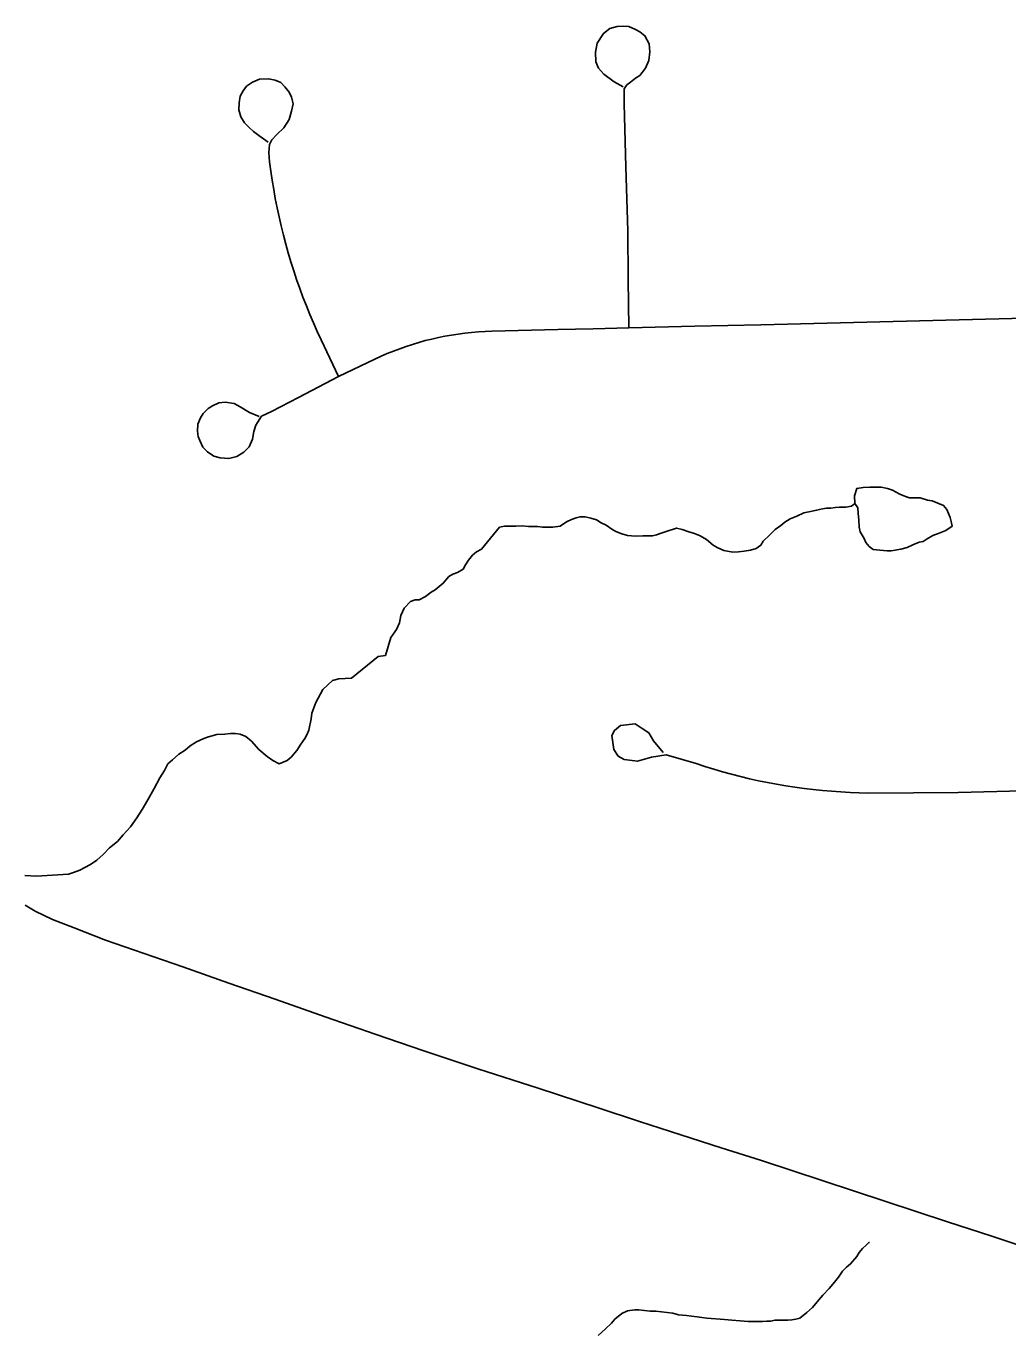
# Model space of a CAD drawing. Extents: x 103424 to 290657, y 38711 to 110967.
# Drawn here: x 214249.026 to 214249.2567, y 40211.401 to 40211.7072 of the extents above; entities that cross this region are included whole.
import ezdxf

# ---------------------------------------------------------------- set-up
doc = ezdxf.new("R2010")
doc.units = 0
for name, color, linetype in [('GM_X_County_Road', 7, 'Continuous'), ('GM_X_Minor_Lake', 7, 'Continuous'), ('GM_X_Minor_River', 7, 'Continuous'), ('GM_X_Township_Road', 7, 'Continuous')]:
    doc.layers.add(name, color=color, linetype=linetype)

msp = doc.modelspace()

# ---------------------------------------------------------------- linework, layer by layer
at = {"layer": 'GM_X_County_Road'}
msp.add_lwpolyline([(214249.02574, 40211.50076), (214249.02815, 40211.49933), (214249.03218, 40211.49737), (214249.03732, 40211.49542), (214249.04466, 40211.49255), (214249.05373, 40211.4894), (214249.06281, 40211.48626), (214249.07367, 40211.48246), (214249.08452, 40211.47865), (214249.09627, 40211.47454), (214249.10802, 40211.47043), (214249.11945, 40211.46651), (214249.13218, 40211.46232), (214249.14631, 40211.45775), (214249.16043, 40211.45318), (214249.17016, 40211.44999), (214249.17989, 40211.4468), (214249.18934, 40211.44378), (214249.19878, 40211.44076), (214249.21328, 40211.43601), (214249.22778, 40211.43127), (214249.24253, 40211.42641), (214249.25291, 40211.42299), (214249.26329, 40211.41957)], dxfattribs=at)
at = {"layer": 'GM_X_Minor_Lake'}
for points in [[(214249.2436, 40211.58975), (214249.24339, 40211.59088), (214249.24318, 40211.59183), (214249.24278, 40211.59277), (214249.24239, 40211.59371), (214249.24161, 40211.59465), (214249.24027, 40211.5952), (214249.23893, 40211.59575), (214249.23779, 40211.59591), (214249.23607, 40211.59645), (214249.23474, 40211.59643), (214249.2336, 40211.59641), (214249.23265, 40211.59677), (214249.23131, 40211.59732), (214249.22958, 40211.59824), (214249.22844, 40211.5986), (214249.22691, 40211.59895), (214249.22558, 40211.59893), (214249.22425, 40211.5989), (214249.22273, 40211.59888), (214249.22122, 40211.59866), (214249.22068, 40211.59694), (214249.22074, 40211.59509)], [(214249.22074, 40211.59509), (214249.22068, 40211.59694), (214249.22122, 40211.59866), (214249.22273, 40211.59888), (214249.22425, 40211.5989), (214249.22558, 40211.59893), (214249.22691, 40211.59895), (214249.22844, 40211.5986), (214249.22958, 40211.59824), (214249.23131, 40211.59732), (214249.23265, 40211.59677), (214249.2336, 40211.59641), (214249.23474, 40211.59643), (214249.23607, 40211.59645), (214249.23779, 40211.59591), (214249.23893, 40211.59575), (214249.24027, 40211.5952), (214249.24161, 40211.59465), (214249.24239, 40211.59371), (214249.24278, 40211.59277), (214249.24318, 40211.59183), (214249.24339, 40211.59088), (214249.2436, 40211.58975), (214249.2421, 40211.58877), (214249.24059, 40211.58817), (214249.23908, 40211.58757), (214249.23776, 40211.58679), (214249.23682, 40211.5862), (214249.23588, 40211.58599), (214249.23437, 40211.5854), (214249.23305, 40211.5848), (214249.23154, 40211.58439), (214249.22927, 40211.58397), (214249.22832, 40211.58396), (214249.22661, 40211.58412), (214249.22509, 40211.58428), (214249.22412, 40211.58502), (214249.22335, 40211.58596), (214249.22295, 40211.5869), (214249.22197, 40211.58841), (214249.22176, 40211.58954), (214249.22173, 40211.59125), (214249.22151, 40211.59277), (214249.22149, 40211.5941), (214249.22074, 40211.59509)], [(214249.22074, 40211.59509), (214249.22149, 40211.5941), (214249.22151, 40211.59277), (214249.22173, 40211.59125), (214249.22176, 40211.58954), (214249.22197, 40211.58841), (214249.22295, 40211.5869), (214249.22335, 40211.58596), (214249.22412, 40211.58502), (214249.22509, 40211.58428), (214249.22661, 40211.58412), (214249.22832, 40211.58396), (214249.22927, 40211.58397), (214249.23154, 40211.58439), (214249.23305, 40211.5848), (214249.23437, 40211.5854), (214249.23588, 40211.58599), (214249.23682, 40211.5862), (214249.23776, 40211.58679), (214249.23908, 40211.58757), (214249.24059, 40211.58817), (214249.2421, 40211.58877), (214249.2436, 40211.58975)]]:
    msp.add_lwpolyline(points, dxfattribs=at)
at = {"layer": 'GM_X_Minor_River'}
for points in [[(214249.10248, 40211.55407), (214249.10875, 40211.55919), (214249.11045, 40211.55941), (214249.11171, 40211.56361), (214249.113, 40211.56554), (214249.11373, 40211.56707), (214249.11408, 40211.56879), (214249.11481, 40211.57051), (214249.1163, 40211.57206), (214249.11743, 40211.57246), (214249.11838, 40211.57248), (214249.11989, 40211.57326), (214249.1212, 40211.57424), (214249.12214, 40211.57483), (214249.12307, 40211.5756), (214249.12401, 40211.57638), (214249.12531, 40211.57792), (214249.12625, 40211.57851), (214249.12738, 40211.57891), (214249.1287, 40211.5797), (214249.12925, 40211.58066), (214249.12999, 40211.58181), (214249.13092, 40211.58297), (214249.13185, 40211.58375), (214249.13298, 40211.58434), (214249.13726, 40211.58955), (214249.13839, 40211.58976), (214249.13934, 40211.58977), (214249.14105, 40211.5898), (214249.14257, 40211.58983), (214249.14409, 40211.58967), (214249.14504, 40211.58969), (214249.14618, 40211.58971), (214249.14732, 40211.58954), (214249.14846, 40211.58956), (214249.14979, 40211.58958), (214249.15149, 40211.5898), (214249.153, 40211.59078), (214249.15413, 40211.59137), (214249.15526, 40211.59177), (214249.1562, 40211.59198), (214249.15734, 40211.592), (214249.15868, 40211.59164), (214249.16001, 40211.59129), (214249.16117, 40211.59055), (214249.16232, 40211.59), (214249.16366, 40211.58907), (214249.16462, 40211.58852), (214249.16596, 40211.58797), (214249.16729, 40211.58761), (214249.1692, 40211.58746), (214249.17091, 40211.58749), (214249.17205, 40211.58751), (214249.17319, 40211.58753), (214249.17413, 40211.58774), (214249.17526, 40211.58814), (214249.17639, 40211.58854), (214249.17885, 40211.58934), (214249.18018, 40211.58899), (214249.18171, 40211.58844), (214249.18305, 40211.58809), (214249.18439, 40211.58754), (214249.18592, 40211.58662), (214249.18747, 40211.58532), (214249.18843, 40211.58476), (214249.18996, 40211.58403), (214249.19205, 40211.58369), (214249.19338, 40211.58371), (214249.19471, 40211.58392), (214249.19622, 40211.58414), (214249.19754, 40211.58455), (214249.19867, 40211.58533), (214249.19922, 40211.58629), (214249.20072, 40211.58764), (214249.20202, 40211.589), (214249.20333, 40211.58997), (214249.20427, 40211.59075), (214249.20558, 40211.59153), (214249.20709, 40211.59213), (214249.20879, 40211.59292), (214249.20992, 40211.59313), (214249.21182, 40211.59355), (214249.21276, 40211.59375), (214249.21409, 40211.59397), (214249.21504, 40211.59398), (214249.21617, 40211.59419), (214249.21712, 40211.59421), (214249.21864, 40211.59424), (214249.21997, 40211.59445), (214249.22075, 40211.59508), (214249.21997, 40211.59445)], [(214249.02573, 40211.50773), (214249.0284, 40211.50757), (214249.03599, 40211.50802), (214249.03713, 40211.50841), (214249.03864, 40211.509), (214249.03978, 40211.50958), (214249.0411, 40211.51035), (214249.04261, 40211.51132), (214249.04411, 40211.51266), (214249.04561, 40211.5142), (214249.0475, 40211.51574), (214249.04881, 40211.51727), (214249.0505, 40211.51919), (214249.052, 40211.5213), (214249.0533, 40211.52321), (214249.05461, 40211.52551), (214249.0561, 40211.52818), (214249.0574, 40211.53067), (214249.05852, 40211.53239), (214249.05926, 40211.53392), (214249.06039, 40211.53488), (214249.0619, 40211.53622), (214249.06341, 40211.53719), (214249.06453, 40211.53815), (214249.06604, 40211.53912), (214249.06775, 40211.53989), (214249.06888, 40211.54029), (214249.07078, 40211.54087), (214249.07268, 40211.54089), (214249.07401, 40211.5411), (214249.07515, 40211.54111), (214249.07629, 40211.54093), (214249.07763, 40211.54037), (214249.07897, 40211.53925), (214249.0807, 40211.53736), (214249.08262, 40211.53567), (214249.08396, 40211.53473), (214249.08549, 40211.53399), (214249.08644, 40211.53438), (214249.08738, 40211.53477), (214249.08832, 40211.53554), (214249.08964, 40211.53707), (214249.09057, 40211.5386), (214249.09151, 40211.53994), (214249.09206, 40211.5409), (214249.09243, 40211.54185), (214249.09297, 40211.54452), (214249.09315, 40211.54585), (214249.09407, 40211.54833), (214249.09574, 40211.55139), (214249.098, 40211.5535), (214249.09952, 40211.5539), (214249.10248, 40211.55407)], [(214249.16041, 40211.39966), (214249.16209, 40211.40121), (214249.16359, 40211.40257), (214249.16433, 40211.40353), (214249.16601, 40211.40489), (214249.16733, 40211.40549), (214249.16904, 40211.40571), (214249.16999, 40211.40572), (214249.17132, 40211.40556), (214249.17265, 40211.40539), (214249.17398, 40211.40542), (214249.17531, 40211.40525), (214249.17664, 40211.40508), (214249.17798, 40211.40492), (214249.17931, 40211.40456), (214249.18121, 40211.4044), (214249.18236, 40211.40423), (214249.18369, 40211.40407), (214249.18483, 40211.4039), (214249.18597, 40211.40373), (214249.19016, 40211.40342), (214249.19187, 40211.40326), (214249.19377, 40211.40311), (214249.19567, 40211.40295), (214249.19776, 40211.40299), (214249.19909, 40211.40301), (214249.20004, 40211.40303), (214249.20099, 40211.40305), (214249.20193, 40211.40326), (214249.20307, 40211.40328), (214249.20402, 40211.40329), (214249.20497, 40211.40331), (214249.20592, 40211.40333), (214249.20686, 40211.40353), (214249.20781, 40211.40374), (214249.2095, 40211.4051), (214249.2108, 40211.40627), (214249.21192, 40211.40762), (214249.21322, 40211.40916), (214249.21471, 40211.41071), (214249.21601, 40211.41225), (214249.21694, 40211.41341), (214249.21787, 40211.41476), (214249.2188, 40211.41573), (214249.21974, 40211.4165), (214249.22122, 40211.41824), (214249.22178, 40211.4192), (214249.22252, 40211.42016), (214249.22345, 40211.42094), (214249.22401, 40211.42152), (214249.2242, 40211.42153)]]:
    msp.add_lwpolyline(points, dxfattribs=at)
at = {"layer": 'GM_X_Township_Road'}
for points in [[(214249.16762, 40211.63634), (214249.16752, 40211.64772), (214249.16742, 40211.65911), (214249.16697, 40211.67406), (214249.16652, 40211.68901), (214249.16652, 40211.69247), (214249.1672, 40211.69345), (214249.16803, 40211.69405), (214249.16923, 40211.69496), (214249.17021, 40211.69564), (214249.17157, 40211.69737), (214249.17232, 40211.69917), (214249.17254, 40211.70121), (214249.17239, 40211.70309), (214249.17141, 40211.70497), (214249.17021, 40211.70588), (214249.16923, 40211.70641), (214249.16765, 40211.70716), (214249.16629, 40211.70723), (214249.1649, 40211.70711), (214249.1632, 40211.70667), (214249.16169, 40211.70549), (214249.16019, 40211.70324), (214249.15978, 40211.70114), (214249.15989, 40211.6988), (214249.16048, 40211.69738), (214249.16178, 40211.69594), (214249.16418, 40211.69411), (214249.16632, 40211.69296)], [(214249.09941, 40211.62496), (214249.09534, 40211.63352), (214249.09442, 40211.6355), (214249.09355, 40211.6375), (214249.09267, 40211.63951), (214249.09187, 40211.64153), (214249.09106, 40211.64357), (214249.0903, 40211.64562), (214249.08957, 40211.64769), (214249.08889, 40211.64976), (214249.08822, 40211.65184), (214249.08761, 40211.65394), (214249.08702, 40211.65604), (214249.08645, 40211.65816), (214249.08593, 40211.66029), (214249.08543, 40211.66241), (214249.08498, 40211.66455), (214249.08456, 40211.6667), (214249.08418, 40211.66885), (214249.08382, 40211.67101), (214249.08352, 40211.67317), (214249.08323, 40211.67534), (214249.08306, 40211.67754), (214249.08316, 40211.6794), (214249.08375, 40211.68052), (214249.08488, 40211.6818), (214249.08659, 40211.68337), (214249.08781, 40211.68532), (214249.0884, 40211.68728), (214249.08875, 40211.68895), (214249.08835, 40211.69056), (214249.08781, 40211.69174), (214249.08679, 40211.69297), (214249.08586, 40211.69399), (214249.08453, 40211.69453), (214249.08297, 40211.69488), (214249.08081, 40211.69478), (214249.0792, 40211.69409), (214249.07782, 40211.69311), (214249.07699, 40211.69203), (214249.07626, 40211.69076), (214249.07606, 40211.68924), (214249.07601, 40211.68758), (214249.07645, 40211.68591), (214249.07728, 40211.68454), (214249.07838, 40211.68345), (214249.07944, 40211.68248), (214249.08071, 40211.68156), (214249.08287, 40211.67999)], [(214249.08076, 40211.61554), (214249.07847, 40211.61648), (214249.0763, 40211.6178), (214249.07489, 40211.6186), (214249.07277, 40211.6189), (214249.07132, 40211.61877), (214249.06983, 40211.61805), (214249.06881, 40211.61745), (214249.06762, 40211.61626), (214249.06698, 40211.61524), (214249.06638, 40211.61371), (214249.06626, 40211.6121), (214249.06643, 40211.61086), (214249.06682, 40211.60986), (214249.06756, 40211.60837), (214249.06859, 40211.60725), (214249.07008, 40211.60623), (214249.07157, 40211.60585), (214249.07362, 40211.60567), (214249.07548, 40211.60613), (214249.07716, 40211.60716), (214249.07838, 40211.60844), (214249.07919, 40211.61022), (214249.07953, 40211.61201), (214249.07996, 40211.61346), (214249.08132, 40211.61558), (214249.08366, 40211.61669), (214249.09001, 40211.62001), (214249.09941, 40211.62496), (214249.10797, 40211.62902), (214249.10941, 40211.62968), (214249.11086, 40211.6303), (214249.11233, 40211.6309), (214249.1138, 40211.63146), (214249.11529, 40211.63199), (214249.11678, 40211.63248), (214249.1183, 40211.63293), (214249.11981, 40211.63335), (214249.12136, 40211.63373), (214249.1229, 40211.63408), (214249.12443, 40211.63439), (214249.126, 40211.63467), (214249.12756, 40211.63491), (214249.12913, 40211.63511), (214249.13069, 40211.63528), (214249.13228, 40211.63541), (214249.13384, 40211.6355), (214249.13543, 40211.63556), (214249.15096, 40211.63594), (214249.15929, 40211.63614), (214249.16762, 40211.63634), (214249.18315, 40211.63672), (214249.19868, 40211.6371), (214249.21422, 40211.63747), (214249.22975, 40211.63785), (214249.24528, 40211.63823), (214249.26081, 40211.63861)], [(214249.17568, 40211.5366), (214249.17345, 40211.53932), (214249.1723, 40211.54122), (214249.17081, 40211.54229), (214249.16916, 40211.54336), (214249.1657, 40211.54295), (214249.1643, 40211.54179), (214249.16364, 40211.54064), (214249.16413, 40211.53734), (214249.16512, 40211.53577), (214249.16652, 40211.53495), (214249.16966, 40211.53462), (214249.17296, 40211.53552), (214249.17642, 40211.5361), (214249.18345, 40211.534), (214249.18551, 40211.53332), (214249.18759, 40211.53268), (214249.18967, 40211.53208), (214249.19176, 40211.5315), (214249.19387, 40211.53097), (214249.19598, 40211.53046), (214249.19811, 40211.52999), (214249.20024, 40211.52956), (214249.20237, 40211.52916), (214249.2045, 40211.52879), (214249.20666, 40211.52846), (214249.20881, 40211.52817), (214249.21097, 40211.52791), (214249.21313, 40211.52769), (214249.21528, 40211.5275), (214249.21746, 40211.52735), (214249.21962, 40211.52723), (214249.2218, 40211.52715), (214249.22395, 40211.5271), (214249.2345, 40211.52715), (214249.24506, 40211.52719), (214249.26016, 40211.52761)]]:
    msp.add_lwpolyline(points, dxfattribs=at)

doc.saveas('drawing.dxf')
